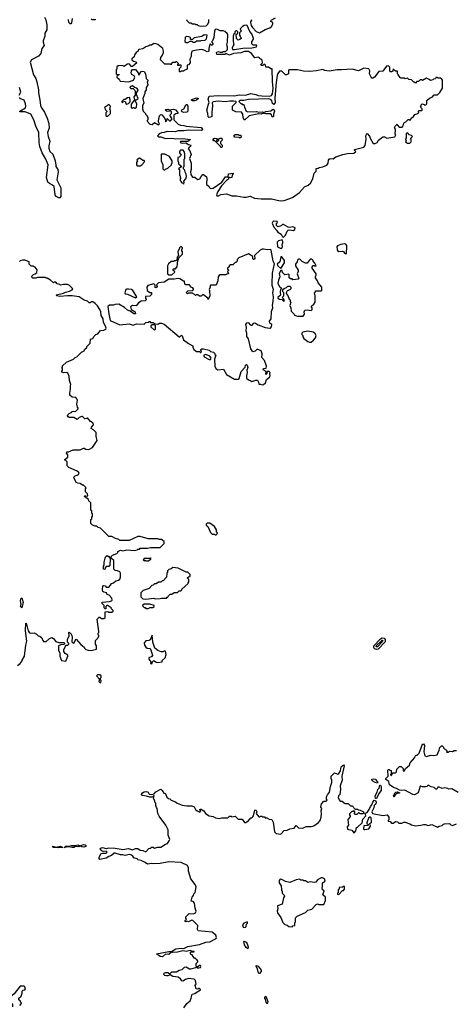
# Model space of a CAD drawing. Extents: x 2386423 to 2568864, y 578392 to 761999.
# Tile 326 of 454: x 2499229 to 2504740, y 646988 to 659451. Entities that reach past the tile are written whole.
import ezdxf

# ---------------------------------------------------------------- set-up
doc = ezdxf.new("R2010")
doc.units = 0

msp = doc.modelspace()

# ---------------------------------------------------------------- linework, layer by layer
at = {"layer": '0CON05XD'}
for points in [[(2499544, 659484), (2499560, 659450), (2499574, 659386), (2499574, 659325), (2499548, 659282), (2499549, 659241), (2499526, 659184), (2499526, 659165), (2499539, 659125), (2499511, 659085), (2499498, 659022), (2499469, 658991), (2499378, 658942), (2499362, 658915), (2499403, 658755), (2499434, 658705), (2499447, 658665), (2499465, 658565), (2499465, 658525), (2499486, 658435), (2499491, 658365), (2499505, 658334), (2499541, 658281), (2499577, 658205), (2499599, 658139), (2499602, 658078), (2499583, 658025), (2499590, 657975), (2499612, 657912), (2499597, 657855), (2499598, 657825), (2499612, 657782), (2499650, 657750), (2499676, 657665), (2499685, 657610), (2499688, 657595), (2499713, 657555), (2499714, 657524), (2499701, 657425), (2499749, 657325), (2499748, 657212), (2499735, 657198), (2499725, 657197), (2499692, 657215), (2499680, 657235), (2499665, 657339), (2499645, 657358), (2499605, 657376), (2499586, 657395), (2499567, 657455), (2499590, 657615), (2499560, 657685), (2499515, 657765), (2499486, 657845), (2499477, 657895), (2499473, 658025), (2499432, 658102), (2499410, 658185), (2499368, 658255), (2499318, 658278), (2499294, 658286), (2499230, 658285), (2499232, 658295), (2499302, 658335), (2499307, 658355), (2499303, 658385), (2499285, 658432), (2499239, 658449), (2499227, 658465)], [(2499891, 659465), (2499885, 659410), (2499875, 659398), (2499868, 659398), (2499852, 659415), (2499848, 659455)], [(2500185, 659460), (2500185, 659450), (2500145, 659450), (2500135, 659458)], [(2501340, 659455), (2501345, 659440), (2501375, 659410), (2501395, 659410), (2501415, 659400), (2501445, 659400), (2501455, 659390), (2501475, 659390), (2501488, 659378), (2501515, 659370), (2501587, 659373), (2501610, 659395), (2501622, 659425), (2501620, 659455)], [(2502158, 659455), (2502162, 659445), (2502148, 659425), (2502148, 659415), (2502158, 659378), (2502173, 659353), (2502221, 659301), (2502265, 659284)], [(2502265, 659284), (2502335, 659326), (2502395, 659350), (2502414, 659366), (2502432, 659395), (2502432, 659405), (2502430, 659415), (2502405, 659430), (2502410, 659445), (2502465, 659476)], [(2502575, 657163), (2502680, 657200), (2502768, 657262), (2502832, 657335), (2502880, 657355), (2502909, 657381), (2502938, 657435), (2502955, 657510), (2502980, 657535), (2502982, 657568), (2503005, 657570), (2503018, 657582), (2503065, 657588), (2503115, 657612), (2503133, 657635), (2503137, 657673), (2503144, 657686), (2503157, 657693), (2503195, 657690), (2503230, 657715), (2503316, 657744), (2503375, 657759), (2503456, 657764), (2503480, 657785), (2503465, 657800), (2503465, 657808), (2503585, 657836), (2503601, 657859), (2503612, 657938), (2503609, 657981), (2503615, 658000), (2503625, 658010), (2503655, 657978), (2503662, 657952), (2503702, 657885), (2503725, 657883), (2503753, 657897), (2503770, 657925), (2503825, 657970), (2503845, 657970), (2503875, 657950), (2503975, 657970), (2503988, 657995), (2503980, 658005), (2503982, 658055), (2503978, 658075), (2503970, 658085), (2503978, 658102), (2504005, 658130), (2504010, 658115), (2504032, 658092), (2504068, 658092), (2504082, 658108), (2504088, 658142), (2504100, 658155), (2504115, 658160), (2504145, 658190), (2504155, 658190), (2504165, 658180), (2504178, 658182), (2504180, 658205), (2504213, 658227), (2504230, 658250), (2504268, 658262), (2504280, 658275), (2504272, 658285), (2504285, 658300), (2504315, 658300), (2504320, 658305), (2504320, 658325), (2504300, 658345), (2504310, 658355), (2504310, 658375), (2504322, 658388), (2504348, 658378), (2504355, 658370), (2504368, 658372), (2504380, 658385), (2504382, 658428), (2504415, 658460), (2504448, 658472), (2504475, 658500), (2504515, 658500), (2504545, 658530), (2504578, 658585), (2504580, 658665), (2504577, 658687), (2504568, 658698), (2504555, 658710), (2504525, 658710), (2504515, 658720), (2504495, 658720), (2504488, 658702), (2504465, 658700), (2504455, 658690), (2504425, 658680), (2504410, 658695), (2504375, 658710), (2504325, 658680), (2504315, 658690), (2504295, 658690), (2504275, 658670), (2504252, 658668), (2504235, 658650), (2504225, 658660), (2504215, 658660), (2504185, 658690), (2504153, 658693), (2504135, 658710), (2504105, 658702), (2504095, 658710), (2504052, 658712), (2504020, 658745), (2504020, 658755), (2504010, 658765), (2504008, 658798), (2503982, 658802), (2503955, 658830), (2503948, 658802), (2503935, 658790), (2503922, 658792), (2503912, 658802), (2503912, 658852), (2503895, 658868), (2503870, 658865), (2503825, 658800), (2503774, 658796), (2503716, 658724), (2503695, 658712), (2503685, 658712), (2503675, 658722), (2503653, 658765), (2503660, 658805), (2503645, 658830), (2503585, 658836), (2503515, 658803), (2503435, 658827), (2503302, 658818), (2503245, 658816), (2503145, 658799), (2503089, 658809), (2503065, 658820), (2502986, 658804), (2502895, 658797), (2502818, 658798), (2502745, 658816), (2502635, 658816), (2502628, 658805), (2502628, 658765), (2502605, 658752), (2502590, 658755), (2502545, 658798), (2502515, 658800), (2502495, 658770), (2502487, 658743), (2502473, 658655), (2502458, 658458), (2502461, 658405), (2502445, 658379), (2502429, 658389), (2502419, 658425), (2502411, 658435), (2502395, 658445), (2502375, 658449), (2502125, 658442), (2502065, 658427), (2502015, 658428), (2502000, 658415), (2502025, 658390), (2502035, 658390), (2502045, 658380), (2502065, 658380), (2502073, 658343), (2502095, 658292), (2502115, 658287), (2502225, 658288), (2502255, 658280), (2502295, 658286), (2502309, 658279), (2502312, 658268), (2502284, 658254), (2502255, 658258), (2502134, 658236), (2502075, 658180), (2502055, 658210), (2502051, 658255), (2502035, 658282), (2501965, 658287), (2501922, 658305), (2501922, 658355), (2501970, 658405), (2501967, 658417), (2501935, 658422), (2501888, 658422), (2501835, 658410), (2501745, 658420), (2501675, 658410), (2501663, 658397), (2501669, 658365), (2501658, 658275), (2501662, 658228), (2501644, 658216), (2501622, 658212), (2501612, 658222), (2501609, 658265), (2501597, 658305), (2501616, 658384), (2501628, 658405), (2501613, 658445), (2501627, 658483), (2501745, 658490), (2501945, 658489), (2502005, 658499), (2502085, 658496), (2502155, 658519), (2502215, 658504), (2502245, 658490), (2502292, 658488), (2502395, 658483), (2502416, 658494), (2502427, 658513), (2502435, 658585), (2502427, 658667), (2502425, 658830), (2502405, 658830), (2502375, 658850), (2502342, 658852), (2502340, 658875), (2502325, 658890), (2502305, 658870), (2502285, 658870), (2502280, 658885), (2502300, 658905), (2502298, 658938), (2502285, 658950), (2502272, 658952), (2502265, 658970), (2502247, 658977), (2502205, 658970), (2502163, 659025), (2502125, 659048), (2502075, 659047), (2502029, 659031), (2501935, 659024), (2501885, 659002), (2501845, 659020), (2501835, 659020), (2501825, 659010), (2501722, 659012), (2501720, 659035), (2501725, 659040), (2501745, 659048), (2501765, 659040), (2501795, 659040), (2501803, 659047), (2501835, 659050), (2501859, 659075), (2501859, 659105), (2501850, 659135), (2501859, 659165), (2501862, 659265), (2501856, 659276), (2501825, 659300), (2501805, 659310), (2501765, 659310), (2501725, 659330), (2501704, 659326), (2501693, 659305), (2501686, 659224), (2501670, 659185), (2501660, 659175), (2501660, 659165), (2501672, 659152), (2501672, 659138), (2501665, 659130), (2501655, 659130), (2501645, 659140), (2501635, 659140), (2501620, 659085), (2501622, 659055), (2501615, 659048), (2501603, 659043), (2501572, 659062), (2501533, 659073), (2501465, 659067), (2501407, 659053), (2501398, 659015), (2501398, 658985), (2501383, 658953), (2501388, 658905), (2501365, 658880), (2501350, 658875), (2501350, 658825), (2501312, 658808), (2501305, 658800), (2501275, 658800), (2501265, 658790), (2501255, 658790), (2501250, 658795), (2501250, 658835), (2501270, 658855), (2501270, 658875), (2501255, 658880), (2501245, 658870), (2501232, 658872), (2501230, 658885), (2501240, 658895), (2501218, 658918), (2501205, 658920), (2501195, 658910), (2501165, 658910), (2501150, 658895), (2501145, 658880), (2501135, 658890), (2501065, 658890), (2501022, 658932), (2501012, 658945), (2501013, 658975), (2501037, 659003), (2501050, 659035), (2501050, 659055), (2501040, 659085), (2500977, 659137), (2500957, 659147), (2500925, 659150), (2500895, 659130), (2500875, 659130), (2500865, 659120), (2500825, 659110), (2500787, 659083), (2500740, 659075), (2500730, 659065), (2500730, 659055), (2500703, 659037), (2500683, 659007), (2500677, 658983), (2500650, 658955), (2500650, 658945), (2500670, 658925), (2500697, 658917), (2500710, 658905), (2500655, 658860), (2500645, 658860), (2500615, 658893), (2500595, 658890), (2500545, 658860), (2500537, 658867), (2500515, 658870), (2500473, 658867), (2500460, 658855), (2500460, 658825), (2500450, 658815), (2500450, 658765), (2500455, 658760), (2500488, 658758), (2500485, 658750), (2500462, 658748), (2500460, 658725), (2500488, 658698), (2500502, 658672), (2500605, 658666), (2500670, 658685), (2500687, 658723), (2500679, 658739), (2500647, 658757), (2500638, 658775), (2500643, 658805), (2500655, 658820), (2500695, 658820), (2500727, 658777), (2500735, 658750), (2500765, 658794), (2500785, 658800), (2500806, 658796), (2500821, 658765), (2500830, 658705), (2500850, 658685), (2500850, 658675), (2500840, 658665), (2500850, 658625), (2500830, 658595), (2500830, 658565), (2500813, 658537), (2500812, 658518), (2500788, 658455), (2500800, 658395), (2500782, 658365), (2500782, 658325), (2500793, 658293), (2500820, 658265), (2500820, 658255), (2500840, 658235), (2500840, 658225), (2500850, 658215), (2500850, 658185), (2500840, 658175), (2500840, 658165), (2500875, 658130), (2500907, 658123), (2500935, 658150), (2500985, 658120), (2501000, 658135), (2500980, 658165), (2500987, 658173), (2500998, 658235), (2501015, 658252), (2501029, 658249), (2501058, 658215), (2501072, 658185), (2501075, 658160), (2501090, 658175), (2501095, 658200), (2501123, 658173), (2501137, 658173), (2501160, 658195), (2501130, 658245), (2501150, 658265), (2501150, 658285), (2501135, 658300), (2501127, 658293), (2501095, 658288), (2501070, 658305), (2501080, 658315), (2501105, 658320), (2501125, 658310), (2501175, 658320), (2501199, 658309), (2501230, 658275), (2501228, 658262), (2501205, 658260), (2501180, 658245), (2501180, 658185), (2501235, 658130), (2501265, 658118), (2501305, 658113), (2501335, 658102), (2501525, 658087), (2501542, 658065), (2501536, 658054), (2501525, 658050), (2501365, 658053), (2501305, 658043), (2501236, 658046), (2501195, 658032), (2501095, 658037), (2501055, 658022), (2501025, 658020), (2500992, 658008), (2500972, 657982), (2500985, 657970), (2501015, 657970), (2501072, 657948)], [(2501945, 659074), (2502051, 659089), (2502165, 659094), (2502225, 659110), (2502230, 659125), (2502225, 659130), (2502185, 659130), (2502168, 659148), (2502168, 659172), (2502187, 659203), (2502188, 659215), (2502165, 659272), (2502142, 659302), (2502105, 659378), (2502093, 659383), (2502070, 659380), (2502048, 659365), (2502020, 659335), (2502030, 659305), (2502010, 659285), (2502010, 659255), (2502020, 659245), (2502030, 659215), (2502015, 659200), (2501992, 659192), (2501973, 659213), (2501970, 659265), (2501988, 659282), (2501988, 659298), (2501975, 659310), (2501965, 659310), (2501953, 659297), (2501952, 659278), (2501935, 659262), (2501930, 659245), (2501930, 659185), (2501934, 659144), (2501940, 659135), (2501925, 659118), (2501916, 659094), (2501923, 659075), (2501945, 659074)], [(2501335, 659162), (2501355, 659163), (2501385, 659180), (2501405, 659180), (2501418, 659168), (2501445, 659168), (2501455, 659170), (2501475, 659190), (2501482, 659182), (2501515, 659182), (2501525, 659190), (2501575, 659192), (2501592, 659208), (2501600, 659255), (2501565, 659258), (2501535, 659240), (2501435, 659220), (2501415, 659200), (2501392, 659202), (2501390, 659225), (2501370, 659235), (2501335, 659238), (2501323, 659225), (2501318, 659175), (2501335, 659162)], [(2499223, 658495), (2499242, 658535), (2499225, 658595)], [(2500695, 658330), (2500706, 658344), (2500710, 658385), (2500690, 658425), (2500701, 658439), (2500726, 658455), (2500707, 658505), (2500708, 658525), (2500725, 658550), (2500727, 658565), (2500710, 658585), (2500682, 658592), (2500655, 658613), (2500645, 658612), (2500630, 658605), (2500624, 658594), (2500635, 658580), (2500665, 658580), (2500680, 658565), (2500690, 658545), (2500690, 658495), (2500672, 658475), (2500680, 658435), (2500638, 658382), (2500640, 658335), (2500655, 658330), (2500665, 658340), (2500675, 658340), (2500685, 658330), (2500695, 658330)], [(2500585, 658382), (2500605, 658390), (2500627, 658413), (2500628, 658435), (2500617, 658467), (2500595, 658462), (2500565, 658440), (2500545, 658440), (2500520, 658415), (2500525, 658400), (2500535, 658410), (2500565, 658420), (2500572, 658392), (2500585, 658382)], [(2501445, 658423), (2501415, 658423), (2501400, 658435), (2501465, 658462), (2501490, 658455), (2501465, 658432), (2501445, 658423)], [(2500345, 658230), (2500380, 658265), (2500380, 658305), (2500370, 658315), (2500378, 658355), (2500355, 658380), (2500337, 658363), (2500302, 658345), (2500315, 658310), (2500330, 658295), (2500330, 658285), (2500318, 658272), (2500318, 658245), (2500325, 658230), (2500345, 658230)], [(2501305, 658277), (2501284, 658284), (2501278, 658295), (2501281, 658309), (2501306, 658324), (2501335, 658380), (2501345, 658380), (2501356, 658355), (2501358, 658295), (2501345, 658283), (2501305, 658277)], [(2502435, 658217), (2502425, 658222), (2502417, 658247), (2502405, 658261), (2502345, 658259), (2502328, 658265), (2502320, 658275), (2502345, 658290), (2502405, 658296), (2502433, 658317), (2502445, 658316), (2502454, 658295), (2502441, 658255), (2502441, 658225), (2502435, 658217)], [(2501072, 657948), (2501155, 657950), (2501205, 657942), (2501295, 657948), (2501390, 657935), (2501355, 657908), (2501265, 657908), (2501260, 657895), (2501285, 657888), (2501333, 657893), (2501365, 657872), (2501400, 657865), (2501390, 657855), (2501390, 657845), (2501375, 657840), (2501362, 657815), (2501382, 657792), (2501398, 657745), (2501378, 657695), (2501400, 657635), (2501397, 657557), (2501389, 657525), (2501394, 657494), (2501415, 657460), (2501447, 657457), (2501470, 657435), (2501485, 657430), (2501510, 657435), (2501523, 657467), (2501545, 657490), (2501555, 657490), (2501593, 657463), (2501598, 657445), (2501592, 657365), (2501620, 657345), (2501625, 657330), (2501643, 657313), (2501675, 657318), (2501785, 657394), (2501835, 657462), (2501868, 657462), (2501869, 657501), (2501930, 657510), (2501932, 657505), (2501918, 657485), (2501912, 657455), (2501895, 657450), (2501872, 657458), (2501869, 657431), (2501845, 657414), (2501782, 657348), (2501737, 657275), (2501720, 657235), (2501725, 657220), (2501745, 657220), (2501775, 657238), (2501845, 657247), (2501915, 657220), (2501971, 657221), (2502066, 657204), (2502095, 657204), (2502145, 657217), (2502199, 657191), (2502285, 657184), (2502415, 657184), (2502525, 657159), (2502575, 657163)], [(2501772, 657832), (2501770, 657845), (2501729, 657889), (2501698, 657918), (2501685, 657920), (2501672, 657938), (2501695, 657952), (2501727, 657947), (2501730, 657935), (2501720, 657925), (2501725, 657910), (2501735, 657920), (2501748, 657922), (2501753, 657947), (2501765, 657952), (2501785, 657950), (2501792, 657928), (2501770, 657905), (2501770, 657885), (2501792, 657862), (2501792, 657845), (2501785, 657832), (2501772, 657832)], [(2502015, 657952), (2502005, 657960), (2501953, 657963), (2501940, 657985), (2501955, 658000), (2501995, 658000), (2502005, 657990), (2502025, 657990), (2502030, 657965), (2502015, 657952)], [(2504135, 657888), (2504165, 657890), (2504180, 657905), (2504180, 657935), (2504170, 657945), (2504197, 657975), (2504185, 657987), (2504152, 657992), (2504150, 658005), (2504135, 658018), (2504120, 658005), (2504120, 657955), (2504110, 657945), (2504118, 657915), (2504110, 657905), (2504135, 657888)], [(2501065, 657550), (2501075, 657560), (2501105, 657570), (2501150, 657615), (2501150, 657625), (2501160, 657635), (2501160, 657665), (2501125, 657718), (2501065, 657750), (2501025, 657750), (2501020, 657745), (2501020, 657665), (2501040, 657615), (2501042, 657562), (2501052, 657552), (2501065, 657550)], [(2501305, 657370), (2501310, 657395), (2501300, 657405), (2501330, 657435), (2501340, 657465), (2501337, 657497), (2501323, 657523), (2501320, 657545), (2501300, 657565), (2501300, 657585), (2501310, 657595), (2501310, 657685), (2501320, 657695), (2501320, 657755), (2501310, 657785), (2501298, 657798), (2501265, 657800), (2501250, 657785), (2501250, 657765), (2501270, 657735), (2501248, 657712), (2501232, 657708), (2501230, 657665), (2501240, 657645), (2501240, 657625), (2501280, 657595), (2501240, 657565), (2501250, 657555), (2501250, 657485), (2501260, 657475), (2501260, 657455), (2501270, 657445), (2501260, 657435), (2501260, 657415), (2501270, 657405), (2501272, 657392), (2501288, 657388), (2501305, 657370)], [(2500755, 657602), (2500776, 657614), (2500807, 657653), (2500808, 657665), (2500805, 657670), (2500785, 657670), (2500768, 657688), (2500745, 657697), (2500722, 657688), (2500713, 657677), (2500718, 657665), (2500708, 657642), (2500708, 657615), (2500715, 657602), (2500755, 657602)], [(2502565, 656700), (2502590, 656725), (2502612, 656775), (2502624, 656786), (2502645, 656793), (2502687, 656783), (2502711, 656795), (2502713, 656815), (2502685, 656828), (2502645, 656820), (2502624, 656824), (2502565, 656860), (2502555, 656860), (2502537, 656843), (2502495, 656828), (2502480, 656845), (2502480, 656875), (2502490, 656885), (2502488, 656898), (2502435, 656900), (2502422, 656875), (2502443, 656825), (2502479, 656789), (2502495, 656764), (2502538, 656735), (2502552, 656702), (2502565, 656700)], [(2501155, 656222), (2501190, 656255), (2501188, 656268), (2501170, 656275), (2501170, 656295), (2501185, 656300), (2501198, 656292), (2501220, 656325), (2501230, 656405), (2501240, 656415), (2501242, 656438), (2501288, 656485), (2501290, 656515), (2501280, 656525), (2501280, 656545), (2501290, 656555), (2501290, 656565), (2501277, 656577), (2501265, 656578), (2501250, 656565), (2501250, 656555), (2501233, 656527), (2501230, 656515), (2501240, 656465), (2501220, 656445), (2501218, 656412), (2501205, 656400), (2501185, 656400), (2501175, 656390), (2501145, 656390), (2501111, 656359), (2501098, 656335), (2501100, 656235), (2501115, 656222), (2501155, 656222)], [(2502525, 656558), (2502545, 656560), (2502552, 656575), (2502550, 656605), (2502560, 656625), (2502560, 656645), (2502545, 656670), (2502538, 656662), (2502505, 656653), (2502487, 656635), (2502492, 656575), (2502525, 656558)], [(2503355, 656488), (2503365, 656490), (2503370, 656575), (2503366, 656595), (2503355, 656609), (2503335, 656614), (2503290, 656605), (2503251, 656589), (2503242, 656575), (2503244, 656544), (2503251, 656531), (2503268, 656518), (2503315, 656522), (2503326, 656516), (2503340, 656495), (2503355, 656488)], [(2502295, 654830), (2502315, 654832), (2502340, 654855), (2502350, 654895), (2502390, 654925), (2502398, 654945), (2502392, 654975), (2502397, 654987), (2502385, 655000), (2502362, 654998), (2502357, 654973), (2502345, 654960), (2502348, 654998), (2502308, 655018), (2502315, 655038), (2502348, 655042), (2502350, 655065), (2502327, 655137), (2502292, 655175), (2502297, 655223), (2502285, 655260), (2502235, 655280), (2502210, 655255), (2502178, 655248), (2502154, 655284), (2502125, 655410), (2502101, 655441), (2502101, 655485), (2502093, 655515), (2502100, 655555), (2502092, 655595), (2502104, 655616), (2502115, 655620), (2502126, 655616), (2502145, 655588), (2502165, 655580), (2502191, 655609), (2502205, 655613), (2502245, 655587), (2502334, 655554), (2502395, 655547), (2502402, 655548), (2502415, 655562), (2502418, 655595), (2502395, 655610), (2502388, 655635), (2502411, 655665), (2502413, 655757), (2502430, 655805), (2502427, 655837), (2502437, 655885), (2502440, 655945), (2502432, 655995), (2502439, 656035), (2502423, 656085), (2502422, 656108), (2502427, 656245), (2502453, 656363), (2502437, 656395), (2502410, 656535), (2502402, 656542), (2502365, 656538), (2502315, 656548), (2502295, 656548), (2502270, 656535), (2502200, 656465), (2502202, 656425), (2502190, 656415), (2502184, 656414), (2502178, 656425), (2502180, 656455), (2502125, 656488), (2502003, 656437), (2501982, 656418), (2501980, 656395), (2501965, 656380), (2501955, 656380), (2501925, 656350), (2501895, 656350), (2501880, 656335), (2501878, 656322), (2501860, 656305), (2501860, 656295), (2501870, 656285), (2501870, 656275), (2501860, 656265), (2501870, 656235), (2501848, 656232), (2501835, 656220), (2501755, 656220), (2501740, 656195), (2501738, 656145), (2501715, 656090), (2501645, 656090), (2501640, 656085), (2501640, 656065), (2501628, 656035), (2501632, 656025), (2501633, 655955), (2501615, 655910), (2501610, 655925), (2501555, 655968), (2501542, 655968), (2501525, 655950), (2501505, 655950), (2501485, 655970), (2501465, 655970), (2501455, 655960), (2501438, 655978), (2501425, 655980), (2501415, 655990), (2501365, 655990), (2501352, 655982), (2501340, 655995), (2501342, 656008), (2501355, 656020), (2501418, 656022), (2501430, 656035), (2501430, 656045), (2501418, 656058), (2501402, 656062), (2501377, 656097), (2501330, 656095), (2501320, 656105), (2501315, 656140), (2501302, 656142), (2501255, 656173), (2501235, 656177), (2501185, 656167), (2501115, 656167), (2501055, 656131), (2500985, 656120), (2500960, 656095), (2500967, 656075), (2500955, 656058), (2500943, 656063), (2500942, 656092), (2500925, 656107), (2500850, 656085), (2500838, 656065), (2500840, 656025), (2500875, 656000), (2500898, 655998), (2500898, 655972), (2500875, 655950), (2500822, 655948), (2500820, 655925), (2500830, 655915), (2500830, 655905), (2500818, 655892), (2500765, 655890), (2500731, 655869), (2500701, 655829), (2500657, 655833), (2500632, 655815), (2500640, 655785), (2500692, 655755), (2500695, 655730), (2500675, 655730), (2500625, 655762), (2500592, 655775), (2500555, 655810), (2500485, 655850), (2500437, 655847), (2500415, 655837), (2500365, 655837), (2500345, 655820), (2500355, 655728), (2500375, 655644), (2500495, 655590), (2500615, 655601), (2500665, 655583), (2500705, 655600), (2500802, 655598), (2500825, 655620), (2500857, 655623), (2500865, 655630), (2500875, 655630), (2500885, 655620), (2500917, 655617), (2500945, 655600), (2500975, 655598), (2500998, 655608), (2501025, 655609), (2501056, 655596), (2501245, 655437), (2501255, 655438), (2501275, 655460), (2501285, 655450), (2501300, 655400), (2501365, 655352), (2501420, 655325), (2501420, 655305), (2501432, 655275), (2501465, 655250), (2501505, 655250), (2501515, 655240), (2501525, 655240), (2501530, 655255), (2501520, 655265), (2501520, 655275), (2501534, 655286), (2501555, 655287), (2501625, 655268), (2501645, 655250), (2501680, 655245), (2501698, 655228), (2501700, 655215), (2501710, 655205), (2501693, 655155), (2501700, 655065), (2501712, 655035), (2501735, 655020), (2501807, 655027), (2501845, 654962), (2501945, 654902), (2501995, 654902), (2502005, 654910), (2502032, 654998), (2502080, 655055), (2502085, 655080), (2502097, 655087), (2502107, 655077), (2502117, 655047), (2502102, 655015), (2502108, 654985), (2502098, 654945), (2502100, 654915), (2502122, 654892), (2502155, 654880), (2502165, 654870), (2502215, 654888), (2502237, 654887), (2502250, 654865), (2502255, 654840), (2502275, 654840), (2502295, 654830)], [(2499832, 651605), (2499856, 651654), (2499850, 651695), (2499855, 651700), (2499875, 651680), (2499888, 651655), (2499892, 651635), (2499890, 651575), (2499905, 651560), (2499920, 651565), (2499930, 651595), (2499945, 651610), (2500002, 651542), (2500045, 651510), (2500050, 651495), (2500065, 651480), (2500095, 651470), (2500135, 651468), (2500200, 651485), (2500200, 651525), (2500190, 651545), (2500190, 651595), (2500218, 651622), (2500220, 651635), (2500230, 651645), (2500230, 651655), (2500220, 651665), (2500220, 651685), (2500230, 651695), (2500230, 651705), (2500208, 651862), (2500235, 651890), (2500245, 651890), (2500265, 651870), (2500295, 651870), (2500310, 651885), (2500312, 651958), (2500345, 651960), (2500355, 651952), (2500395, 651950), (2500410, 651965), (2500410, 651975), (2500392, 651992), (2500388, 652008), (2500335, 652040), (2500320, 652025), (2500320, 651995), (2500312, 651992), (2500300, 652005), (2500298, 652038), (2500270, 652065), (2500273, 652077), (2500365, 652087), (2500390, 652095), (2500400, 652105), (2500395, 652130), (2500360, 652165), (2500337, 652177), (2500326, 652196), (2500293, 652203), (2500282, 652212), (2500277, 652235), (2500280, 652285), (2500295, 652290), (2500310, 652285), (2500325, 652270), (2500355, 652270), (2500378, 652292), (2500390, 652315), (2500417, 652323), (2500445, 652348), (2500480, 652355), (2500495, 652370), (2500503, 652395), (2500504, 652444), (2500495, 652462), (2500467, 652477), (2500438, 652478), (2500420, 652495), (2500420, 652605), (2500392, 652632), (2500388, 652655), (2500405, 652673), (2500460, 652695), (2500470, 652705), (2500472, 652718), (2500503, 652737), (2500535, 652728), (2500585, 652742), (2500685, 652732), (2500715, 652740), (2500722, 652748), (2500745, 652750), (2500755, 652760), (2500845, 652760), (2500885, 652770), (2501005, 652770), (2501058, 652822), (2501058, 652848), (2501025, 652870), (2500995, 652870), (2500975, 652880), (2500855, 652882), (2500755, 652908), (2500725, 652908), (2500615, 652860), (2500495, 652860), (2500485, 652870), (2500443, 652883), (2500395, 652908), (2500355, 652910), (2500250, 653015), (2500223, 653023), (2500205, 653040), (2500185, 653040), (2500150, 653055), (2500130, 653075), (2500130, 653125), (2500140, 653135), (2500140, 653155), (2500150, 653165), (2500150, 653195), (2500140, 653205), (2500140, 653235), (2500130, 653245), (2500130, 653335), (2500102, 653362), (2500098, 653378), (2500050, 653415), (2500055, 653430), (2500065, 653420), (2500090, 653425), (2500088, 653448), (2500060, 653475), (2500060, 653515), (2500070, 653525), (2500035, 653560), (2500025, 653560), (2499995, 653580), (2499963, 653583), (2499943, 653593), (2499918, 653648), (2499910, 653655), (2499932, 653678), (2499968, 653692), (2499980, 653705), (2499978, 653718), (2499957, 653737), (2499852, 653782), (2499830, 653805), (2499830, 653855), (2499815, 653870), (2499800, 653875), (2499800, 653885), (2499840, 653915), (2499840, 653945), (2499820, 653965), (2499825, 653980), (2499847, 653983), (2499905, 654006), (2499993, 654007), (2500035, 654028), (2500045, 654028), (2500064, 654014), (2500105, 654012), (2500150, 654035), (2500208, 654125), (2500196, 654175), (2500196, 654224), (2500165, 654258), (2500132, 654275), (2500137, 654295), (2500161, 654325), (2500159, 654345), (2500127, 654367), (2500085, 654410), (2500077, 654403), (2500055, 654400), (2500025, 654430), (2500015, 654430), (2499983, 654417), (2499955, 654392), (2499916, 654416), (2499855, 654418), (2499841, 654425), (2499836, 654435), (2499840, 654450), (2499855, 654467), (2499888, 654485), (2499892, 654498), (2499935, 654492), (2499970, 654525), (2499970, 654535), (2499960, 654545), (2499952, 654585), (2499960, 654635), (2499954, 654654), (2499938, 654668), (2499895, 654672), (2499865, 654700), (2499863, 654723), (2499872, 654775), (2499870, 654815), (2499878, 654835), (2499861, 654885), (2499855, 654940), (2499838, 654978), (2499824, 654984), (2499785, 654982), (2499760, 654995), (2499770, 655015), (2499770, 655035), (2499760, 655045), (2499770, 655055), (2499772, 655068), (2499822, 655118), (2499910, 655155), (2499930, 655175), (2499950, 655185), (2500010, 655245), (2500045, 655260), (2500055, 655280), (2500078, 655302), (2500080, 655315), (2500120, 655355), (2500124, 655406), (2500153, 655417), (2500170, 655445), (2500194, 655466), (2500218, 655475), (2500253, 655517), (2500295, 655520), (2500317, 655533), (2500322, 655545), (2500315, 655573), (2500288, 655618), (2500284, 655665), (2500259, 655709), (2500255, 655752), (2500245, 655782), (2500215, 655828), (2500185, 655858), (2500155, 655880), (2500135, 655880), (2500122, 655868), (2500108, 655868), (2500085, 655890), (2500045, 655900), (2499983, 655943), (2499895, 655954), (2499835, 655956), (2499735, 655948), (2499700, 655955), (2499690, 655965), (2499695, 655968), (2499785, 655988), (2499808, 656002), (2499860, 656015), (2499895, 656032), (2499900, 656045), (2499860, 656085), (2499835, 656098), (2499785, 656098), (2499745, 656090), (2499735, 656100), (2499705, 656110), (2499685, 656130), (2499665, 656130), (2499655, 656120), (2499620, 656155), (2499575, 656180), (2499565, 656180), (2499555, 656190), (2499455, 656190), (2499435, 656180), (2499395, 656179), (2499380, 656195), (2499384, 656206), (2499405, 656228), (2499427, 656233), (2499448, 656252), (2499450, 656285), (2499425, 656320), (2499415, 656320), (2499405, 656330), (2499375, 656330), (2499350, 656355), (2499348, 656388), (2499295, 656408), (2499263, 656407), (2499235, 656400), (2499225, 656390)], [(2502535, 656300), (2502580, 656375), (2502580, 656405), (2502545, 656450), (2502535, 656450), (2502522, 656388), (2502486, 656355), (2502495, 656334), (2502535, 656300)], [(2502815, 655700), (2502832, 655725), (2502830, 655755), (2502837, 655773), (2502865, 655780), (2502915, 655772), (2502930, 655785), (2502930, 655805), (2502920, 655815), (2502920, 655825), (2502932, 655838), (2502948, 655842), (2502968, 655875), (2502968, 655955), (2502960, 655995), (2502970, 656005), (2502972, 656018), (2503045, 656020), (2503050, 656025), (2503050, 656065), (2503005, 656120), (2502997, 656147), (2502972, 656185), (2502970, 656205), (2502980, 656215), (2502980, 656235), (2502930, 656305), (2502930, 656325), (2502942, 656338), (2502955, 656340), (2502965, 656330), (2502980, 656335), (2502965, 656370), (2502940, 656395), (2502940, 656405), (2502925, 656420), (2502905, 656420), (2502865, 656370), (2502845, 656368), (2502805, 656390), (2502775, 656420), (2502755, 656420), (2502742, 656408), (2502740, 656385), (2502720, 656355), (2502720, 656335), (2502752, 656282), (2502752, 656265), (2502738, 656235), (2502760, 656175), (2502752, 656168), (2502685, 656160), (2502675, 656170), (2502655, 656170), (2502640, 656185), (2502640, 656225), (2502635, 656230), (2502585, 656222), (2502555, 656250), (2502548, 656278), (2502533, 656277), (2502512, 656238), (2502519, 656195), (2502503, 656155), (2502496, 656115), (2502515, 656068), (2502535, 656060), (2502540, 656045), (2502530, 656035), (2502524, 656006), (2502528, 655965), (2502496, 655935), (2502497, 655925), (2502515, 655913), (2502548, 655908), (2502565, 655890), (2502578, 655892), (2502570, 655915), (2502550, 655935), (2502570, 655955), (2502570, 655995), (2502560, 656005), (2502560, 656035), (2502575, 656050), (2502605, 656060), (2502623, 656077), (2502645, 656080), (2502660, 656065), (2502660, 656045), (2502647, 656033), (2502615, 656020), (2502600, 655995), (2502600, 655985), (2502622, 655962), (2502640, 655915), (2502650, 655905), (2502650, 655885), (2502658, 655875), (2502648, 655835), (2502660, 655805), (2502662, 655762), (2502700, 655725), (2502705, 655710), (2502745, 655700), (2502815, 655700)], [(2500695, 655930), (2500710, 655945), (2500662, 656025), (2500645, 656037), (2500605, 656042), (2500585, 656042), (2500572, 656035), (2500560, 655995), (2500565, 655980), (2500595, 655978), (2500695, 655930)], [(2500935, 655522), (2500948, 655535), (2500948, 655578), (2500935, 655590), (2500905, 655590), (2500890, 655575), (2500890, 655565), (2500935, 655522)], [(2502915, 655371), (2502948, 655395), (2502973, 655425), (2502980, 655455), (2502965, 655482), (2502940, 655495), (2502875, 655507), (2502812, 655498), (2502800, 655485), (2502800, 655465), (2502810, 655455), (2502810, 655435), (2502822, 655415), (2502875, 655380), (2502895, 655371), (2502915, 655371)], [(2501645, 655152), (2501650, 655165), (2501635, 655192), (2501585, 655212), (2501560, 655205), (2501558, 655195), (2501565, 655182), (2501625, 655152), (2501645, 655152)], [(2501715, 652930), (2501728, 652942), (2501730, 652955), (2501720, 652965), (2501717, 652995), (2501692, 653035), (2501635, 653080), (2501602, 653078), (2501590, 653065), (2501590, 653055), (2501610, 653035), (2501642, 652962), (2501665, 652940), (2501695, 652940), (2501705, 652930), (2501715, 652930)], [(2500305, 652490), (2500290, 652495), (2500290, 652535), (2500300, 652545), (2500300, 652585), (2500312, 652635), (2500320, 652655), (2500335, 652670), (2500358, 652655), (2500372, 652632), (2500370, 652545), (2500355, 652530), (2500322, 652528), (2500310, 652515), (2500305, 652490)], [(2500855, 652600), (2500888, 652622), (2500890, 652635), (2500885, 652640), (2500875, 652630), (2500805, 652630), (2500790, 652615), (2500805, 652600), (2500815, 652610), (2500823, 652603), (2500855, 652600)], [(2500825, 652118), (2500925, 652130), (2500945, 652122), (2501005, 652123), (2501025, 652130), (2501085, 652130), (2501095, 652140), (2501105, 652140), (2501112, 652158), (2501135, 652180), (2501155, 652180), (2501185, 652200), (2501225, 652200), (2501245, 652220), (2501268, 652222), (2501280, 652235), (2501280, 652245), (2501360, 652315), (2501360, 652325), (2501370, 652335), (2501370, 652365), (2501350, 652385), (2501365, 652400), (2501388, 652402), (2501388, 652428), (2501358, 652458), (2501335, 652460), (2501235, 652510), (2501165, 652518), (2501145, 652500), (2501115, 652490), (2501100, 652475), (2501100, 652455), (2501090, 652445), (2501087, 652393), (2501045, 652350), (2501033, 652347), (2501015, 652330), (2500985, 652330), (2500955, 652310), (2500935, 652310), (2500918, 652292), (2500902, 652288), (2500867, 652253), (2500792, 652228), (2500760, 652195), (2500760, 652145), (2500785, 652122), (2500825, 652118)], [(2499255, 652008), (2499240, 652025), (2499248, 652055), (2499239, 652095), (2499245, 652120), (2499255, 652132), (2499272, 652075), (2499255, 652008)], [(2500855, 652000), (2500878, 652012), (2500915, 652012), (2500930, 652025), (2500930, 652035), (2500875, 652053), (2500805, 652052), (2500782, 652038), (2500782, 652032), (2500802, 652012), (2500815, 652010), (2500825, 652000), (2500855, 652000)], [(2499200, 651275), (2499237, 651303), (2499260, 651335), (2499260, 651345), (2499290, 651395), (2499307, 651533), (2499321, 651585), (2499303, 651715), (2499305, 651812), (2499315, 651802), (2499338, 651715), (2499352, 651692), (2499365, 651687), (2499415, 651690), (2499425, 651680), (2499438, 651678), (2499462, 651652), (2499485, 651650), (2499510, 651625), (2499520, 651595), (2499532, 651582), (2499565, 651580), (2499605, 651620), (2499635, 651630), (2499658, 651618), (2499685, 651580), (2499726, 651566), (2499786, 651566), (2499800, 651555), (2499787, 651543), (2499751, 651539), (2499720, 651525), (2499720, 651465), (2499739, 651439), (2499738, 651395), (2499758, 651338), (2499815, 651330), (2499840, 651395), (2499838, 651408), (2499805, 651428), (2499786, 651456), (2499787, 651475), (2499807, 651523), (2499818, 651532), (2499840, 651535), (2499850, 651545), (2499850, 651555), (2499833, 651573), (2499832, 651605)], [(2500895, 651298), (2500905, 651300), (2500910, 651325), (2500925, 651338), (2500955, 651318), (2500975, 651313), (2501030, 651325), (2501032, 651338), (2501070, 651375), (2501082, 651415), (2501075, 651460), (2501055, 651460), (2501042, 651448), (2501021, 651451), (2500977, 651467), (2500938, 651498), (2500914, 651574), (2500905, 651660), (2500879, 651601), (2500865, 651592), (2500825, 651590), (2500803, 651565), (2500810, 651535), (2500825, 651510), (2500840, 651495), (2500875, 651490), (2500887, 651477), (2500908, 651405), (2500900, 651390), (2500865, 651372), (2500861, 651355), (2500890, 651325), (2500885, 651303), (2500895, 651298)], [(2503745, 651478), (2503719, 651489), (2503709, 651505), (2503711, 651525), (2503795, 651615), (2503816, 651626), (2503842, 651622), (2503855, 651605), (2503852, 651578), (2503765, 651482), (2503745, 651478)], [(2503755, 651511), (2503741, 651515), (2503745, 651528), (2503805, 651590), (2503815, 651597), (2503824, 651595), (2503816, 651575), (2503755, 651511)], [(2500255, 651060), (2500260, 651085), (2500250, 651095), (2500250, 651115), (2500260, 651125), (2500260, 651145), (2500245, 651160), (2500215, 651160), (2500200, 651145), (2500240, 651105), (2500230, 651075), (2500242, 651062), (2500255, 651060)], [(2504775, 649670), (2504696, 649716), (2504655, 649712), (2504645, 649720), (2504605, 649727), (2504575, 649720), (2504535, 649738), (2504520, 649735), (2504505, 649710), (2504495, 649710), (2504472, 649732), (2504435, 649739), (2504395, 649760), (2504380, 649745), (2504365, 649740), (2504325, 649740), (2504305, 649750), (2504295, 649748), (2504270, 649665), (2504225, 649641), (2504202, 649642), (2504100, 649700), (2504054, 649694), (2504033, 649697), (2503998, 649718), (2503965, 649728), (2503908, 649765), (2503898, 649808), (2503860, 649835), (2503860, 649845), (2503890, 649875), (2503888, 649952), (2503895, 649960), (2503905, 649960), (2503915, 649950), (2503928, 649948), (2503930, 649905), (2503920, 649895), (2503925, 649880), (2503938, 649892), (2503940, 649905), (2503952, 649918), (2503985, 649920), (2503998, 649932), (2504000, 649965), (2504035, 650000), (2504055, 650000), (2504080, 649975), (2504082, 649942), (2504098, 649942), (2504110, 649975), (2504160, 650015), (2504170, 650045), (2504228, 650112), (2504232, 650128), (2504245, 650140), (2504258, 650142), (2504282, 650165), (2504325, 650283), (2504336, 650286), (2504350, 650265), (2504344, 650185), (2504355, 650135), (2504375, 650126), (2504425, 650143), (2504465, 650138), (2504510, 650145), (2504538, 650205), (2504545, 650240), (2504565, 650260), (2504575, 650260), (2504590, 650245), (2504590, 650235), (2504612, 650212), (2504625, 650210), (2504638, 650198), (2504630, 650185), (2504635, 650180), (2504655, 650180), (2504668, 650192), (2504705, 650190), (2504725, 650200), (2504755, 650200)], [(2500511, 648951), (2500535, 648946), (2500605, 648960), (2500655, 648942), (2500695, 648960), (2500725, 648960), (2500755, 648938), (2500785, 648937), (2500825, 648919), (2500865, 648960), (2500890, 648965), (2500893, 648977), (2500917, 648977), (2500935, 648964), (2500974, 648976), (2501015, 648979), (2501074, 649016), (2501100, 649025), (2501122, 649058), (2501128, 649075), (2501108, 649128), (2501108, 649195), (2501076, 649256), (2500995, 649370), (2500978, 649405), (2500970, 649465), (2500958, 649478), (2500950, 649505), (2500950, 649535), (2500940, 649545), (2500940, 649565), (2500920, 649595), (2500930, 649625), (2500925, 649630), (2500908, 649612), (2500875, 649610), (2500835, 649624), (2500780, 649630), (2500773, 649633), (2500772, 649642), (2500784, 649666), (2500805, 649679), (2500835, 649682), (2500853, 649673), (2500869, 649649), (2500898, 649642), (2500929, 649651), (2500952, 649678), (2501015, 649710), (2501033, 649695), (2501052, 649662), (2501068, 649658), (2501080, 649645), (2501092, 649612), (2501112, 649592), (2501128, 649588), (2501145, 649570), (2501202, 649552), (2501223, 649533), (2501285, 649508), (2501345, 649500), (2501405, 649502), (2501436, 649486), (2501454, 649454), (2501475, 649438), (2501508, 649422), (2501520, 649435), (2501510, 649445), (2501510, 649455), (2501515, 649460), (2501525, 649458), (2501558, 649435), (2501582, 649402), (2501625, 649373), (2501676, 649366), (2501705, 649350), (2501755, 649340), (2501785, 649350), (2501862, 649348), (2501885, 649370), (2501905, 649370), (2501915, 649360), (2501955, 649368), (2501995, 649330), (2502045, 649330), (2502075, 649290), (2502095, 649290), (2502105, 649300), (2502115, 649300), (2502155, 649350), (2502165, 649350), (2502178, 649362), (2502188, 649375), (2502203, 649447), (2502215, 649450), (2502228, 649425), (2502222, 649405), (2502255, 649360), (2502265, 649360), (2502275, 649370), (2502295, 649370), (2502303, 649363), (2502325, 649360), (2502335, 649350), (2502355, 649350), (2502385, 649330), (2502418, 649328), (2502438, 649295), (2502452, 649172), (2502475, 649150), (2502535, 649140), (2502575, 649190), (2502615, 649192), (2502645, 649210), (2502702, 649218), (2502725, 649250), (2502755, 649220), (2502812, 649218), (2502855, 649238), (2502915, 649238), (2502952, 649248), (2503009, 649291), (2503030, 649315), (2503042, 649355), (2503048, 649405), (2503042, 649435), (2503050, 649465), (2503040, 649485), (2503048, 649525), (2503075, 649560), (2503105, 649560), (2503118, 649572), (2503110, 649585), (2503110, 649615), (2503125, 649640), (2503150, 649675), (2503160, 649745), (2503178, 649795), (2503178, 649825), (2503168, 649845), (2503170, 649875), (2503213, 649917), (2503255, 649900), (2503265, 649908), (2503286, 649944), (2503296, 649995), (2503325, 650019), (2503334, 650005), (2503306, 649875), (2503308, 649825), (2503282, 649755), (2503288, 649705), (2503280, 649645), (2503263, 649627), (2503260, 649605), (2503270, 649575), (2503285, 649560), (2503308, 649558), (2503322, 649542), (2503335, 649540), (2503345, 649530), (2503385, 649530), (2503415, 649500), (2503435, 649500), (2503475, 649460), (2503505, 649460), (2503515, 649450), (2503537, 649447), (2503580, 649425), (2503580, 649405), (2503572, 649398), (2503535, 649400), (2503525, 649410), (2503515, 649410), (2503495, 649390), (2503475, 649390), (2503460, 649405), (2503470, 649415), (2503470, 649425), (2503455, 649440), (2503445, 649430), (2503432, 649428), (2503402, 649398), (2503400, 649385), (2503410, 649375), (2503410, 649365), (2503380, 649325), (2503388, 649255), (2503372, 649235), (2503377, 649207), (2503431, 649191), (2503455, 649160), (2503465, 649162), (2503483, 649185), (2503490, 649225), (2503505, 649232), (2503560, 649285), (2503569, 649331), (2503608, 649375), (2503602, 649408), (2503625, 649418), (2503652, 649455), (2503666, 649494), (2503685, 649512), (2503696, 649545), (2503715, 649570), (2503729, 649569), (2503740, 649545), (2503734, 649525), (2503712, 649505), (2503709, 649475), (2503684, 649426), (2503692, 649402), (2503825, 649378), (2503877, 649387), (2503900, 649355), (2503900, 649325), (2503890, 649315), (2503890, 649305), (2503915, 649300), (2503935, 649282), (2503955, 649282), (2503985, 649302), (2504008, 649298), (2504025, 649280), (2504065, 649280), (2504088, 649292), (2504105, 649292), (2504165, 649273), (2504185, 649260), (2504235, 649247), (2504305, 649254), (2504336, 649264), (2504363, 649263), (2504395, 649251), (2504445, 649266), (2504515, 649230), (2504535, 649242), (2504575, 649250), (2504592, 649268), (2504605, 649273), (2504665, 649278), (2504685, 649260), (2504705, 649252), (2504755, 649272)], [(2503755, 649788), (2503725, 649794), (2503695, 649812), (2503684, 649825), (2503684, 649836), (2503705, 649844), (2503725, 649837), (2503756, 649806), (2503760, 649795), (2503755, 649788)], [(2503732, 649592), (2503727, 649625), (2503753, 649675), (2503761, 649705), (2503778, 649725), (2503785, 649760), (2503795, 649762), (2503802, 649745), (2503802, 649695), (2503773, 649657), (2503745, 649592), (2503732, 649592)], [(2503965, 649610), (2503960, 649635), (2503970, 649645), (2503970, 649655), (2503990, 649675), (2504005, 649678), (2504040, 649665), (2504035, 649660), (2504008, 649662), (2503980, 649640), (2503965, 649610)], [(2503585, 649200), (2503595, 649202), (2503645, 649210), (2503668, 649245), (2503660, 649275), (2503678, 649292), (2503680, 649305), (2503677, 649347), (2503665, 649360), (2503644, 649346), (2503620, 649285), (2503622, 649272), (2503638, 649268), (2503640, 649255), (2503635, 649250), (2503583, 649247), (2503578, 649208), (2503585, 649200)], [(2499725, 648967), (2499658, 648975), (2499641, 648985), (2499663, 648987), (2499685, 648979), (2499745, 648988), (2499775, 648974), (2499725, 648967)], [(2499895, 648972), (2499845, 648982), (2499802, 648972), (2499790, 648975), (2499815, 648990), (2499850, 648990), (2499885, 648999), (2499935, 648997), (2499965, 649007), (2499996, 648996), (2500035, 649009), (2500059, 649005), (2500072, 648995), (2500066, 648985), (2500042, 648978), (2500015, 648981), (2499995, 648993), (2499977, 648983), (2499936, 648984), (2499915, 648974), (2499895, 648972)], [(2501305, 646943), (2501345, 646998), (2501386, 647034), (2501400, 647065), (2501410, 647115), (2501447, 647123), (2501462, 647138), (2501515, 647170), (2501517, 647177), (2501505, 647190), (2501495, 647190), (2501485, 647180), (2501460, 647185), (2501450, 647225), (2501450, 647235), (2501460, 647245), (2501455, 647290), (2501435, 647308), (2501366, 647314), (2501325, 647300), (2501295, 647280), (2501280, 647285), (2501265, 647310), (2501235, 647332), (2501165, 647342), (2501135, 647362), (2501105, 647350), (2501085, 647349), (2501065, 647352), (2501051, 647365), (2501058, 647382), (2501075, 647392), (2501102, 647392), (2501125, 647378), (2501135, 647378), (2501155, 647401), (2501212, 647398), (2501245, 647421), (2501285, 647427), (2501315, 647457), (2501335, 647462), (2501377, 647437), (2501395, 647437), (2501457, 647453), (2501465, 647460), (2501475, 647450), (2501495, 647448), (2501516, 647454), (2501520, 647465), (2501515, 647478), (2501505, 647478), (2501475, 647460), (2501462, 647472), (2501460, 647505), (2501482, 647525), (2501482, 647535), (2501475, 647548), (2501445, 647570), (2501435, 647570), (2501413, 647613), (2501398, 647618), (2501388, 647635), (2501398, 647652), (2501435, 647652), (2501438, 647658), (2501405, 647660), (2501385, 647668), (2501335, 647658), (2501318, 647662), (2501295, 647663), (2501225, 647647), (2501164, 647644), (2501150, 647655), (2501205, 647689), (2501275, 647699), (2501305, 647694), (2501355, 647719), (2501503, 647747), (2501586, 647774), (2501635, 647779), (2501715, 647823), (2501720, 647835), (2501712, 647865), (2501665, 647900), (2501487, 647917), (2501480, 647935), (2501484, 647985), (2501420, 648050), (2501405, 648051), (2501365, 648032), (2501345, 648040), (2501335, 648032), (2501322, 648035), (2501323, 648047), (2501338, 648065), (2501330, 648075), (2501330, 648095), (2501372, 648138), (2501426, 648134), (2501453, 648147), (2501462, 648165), (2501449, 648205), (2501440, 648270), (2501425, 648288), (2501400, 648295), (2501412, 648345), (2501430, 648365), (2501433, 648387), (2501450, 648405), (2501460, 648475), (2501448, 648505), (2501393, 648575), (2501366, 648675), (2501366, 648715), (2501352, 648745), (2501270, 648785), (2501115, 648791), (2501005, 648771), (2500925, 648767), (2500895, 648772), (2500845, 648760), (2500815, 648782), (2500765, 648808), (2500728, 648818), (2500715, 648830), (2500675, 648840), (2500662, 648865), (2500635, 648881), (2500615, 648883), (2500565, 648872), (2500535, 648879), (2500505, 648878), (2500435, 648902), (2500425, 648901), (2500390, 648870), (2500355, 648858), (2500325, 648838), (2500242, 648822), (2500235, 648832), (2500236, 648845), (2500255, 648894), (2500275, 648902), (2500325, 648902), (2500334, 648915), (2500325, 648927), (2500285, 648924), (2500270, 648930), (2500246, 648955), (2500253, 648965), (2500275, 648972), (2500325, 648960), (2500355, 648969), (2500435, 648964), (2500511, 648951)], [(2502675, 647970), (2502685, 647980), (2502710, 647985), (2502710, 648015), (2502720, 648035), (2502718, 648082), (2502740, 648105), (2502845, 648152), (2502875, 648180), (2502926, 648194), (2502978, 648252), (2502995, 648258), (2503015, 648250), (2503078, 648252), (2503099, 648301), (2503100, 648345), (2503064, 648374), (2503080, 648425), (2503060, 648435), (2503058, 648465), (2503062, 648475), (2503060, 648525), (2503092, 648548), (2503085, 648578), (2503059, 648589), (2503043, 648587), (2502997, 648563), (2502975, 648532), (2502955, 648528), (2502905, 648538), (2502875, 648530), (2502845, 648550), (2502825, 648550), (2502815, 648560), (2502785, 648560), (2502775, 648570), (2502725, 648562), (2502645, 648530), (2502593, 648543), (2502545, 648568), (2502525, 648570), (2502510, 648555), (2502512, 648525), (2502537, 648487), (2502540, 648435), (2502550, 648415), (2502550, 648395), (2502575, 648370), (2502578, 648355), (2502568, 648335), (2502550, 648255), (2502490, 648235), (2502493, 648195), (2502488, 648165), (2502492, 648145), (2502532, 648085), (2502560, 648025), (2502585, 648000), (2502615, 647990), (2502633, 647973), (2502675, 647970)], [(2503265, 648380), (2503312, 648428), (2503325, 648430), (2503340, 648445), (2503338, 648478), (2503325, 648480), (2503315, 648470), (2503272, 648468), (2503270, 648445), (2503260, 648435), (2503260, 648405), (2503250, 648395), (2503252, 648382), (2503265, 648380)], [(2502065, 647959), (2502085, 647964), (2502093, 647975), (2502098, 648002), (2502110, 648015), (2502111, 648025), (2502105, 648032), (2502065, 648014), (2502048, 647992), (2502055, 647965), (2502065, 647959)], [(2502115, 647692), (2502095, 647709), (2502075, 647739), (2502067, 647783), (2502071, 647789), (2502095, 647774), (2502109, 647755), (2502121, 647715), (2502115, 647692)], [(2501035, 647590), (2501005, 647594), (2500958, 647625), (2501115, 647656), (2501140, 647655), (2501148, 647648), (2501115, 647617), (2501075, 647624), (2501035, 647590)], [(2502265, 647377), (2502255, 647379), (2502245, 647399), (2502236, 647435), (2502220, 647465), (2502222, 647478), (2502245, 647469), (2502285, 647420), (2502284, 647405), (2502265, 647377)], [(2499230, 646975), (2499248, 646992), (2499250, 647005), (2499240, 647015), (2499238, 647028), (2499220, 647045), (2499220, 647065), (2499247, 647093), (2499262, 647128), (2499260, 647155), (2499273, 647167), (2499295, 647172), (2499302, 647185), (2499295, 647208), (2499285, 647216), (2499234, 647216), (2499159, 647121), (2499092, 647065), (2499072, 647045), (2499070, 647035), (2499072, 647022), (2499105, 647020), (2499138, 646988), (2499140, 646955)], [(2502355, 646996), (2502346, 647015), (2502341, 647051), (2502332, 647065), (2502332, 647075), (2502345, 647093), (2502368, 647025), (2502365, 647007), (2502355, 646996)]]:
    msp.add_lwpolyline(points, dxfattribs=at)

doc.saveas('drawing.dxf')
